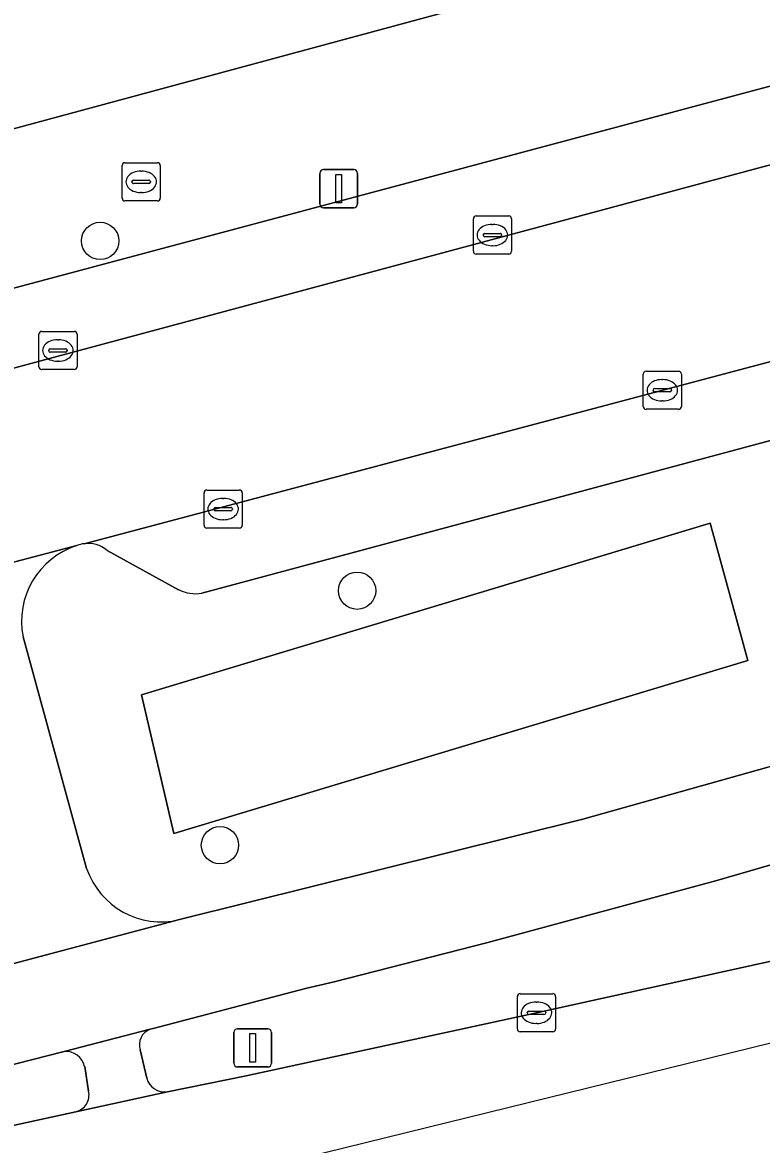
# Model space of a CAD drawing. Extents: x 162542 to 163147, y 380779 to 381521.
# Drawn here: x 162820.63 to 162840.01, y 380831 to 380860.42 of the extents above; entities that cross this region are included whole.
import ezdxf

# ---------------------------------------------------------------- set-up
doc = ezdxf.new("R2010")
doc.units = 0
for name, color, linetype in [('IMGEO_Berm_groen', 7, 'Continuous'), ('IMGEO_Boom', 7, 'Continuous'), ('IMGEO_Brandkraan', 7, 'Continuous'), ('IMGEO_Erf', 7, 'Continuous'), ('IMGEO_Fietspad_gesloten', 7, 'Continuous'), ('IMGEO_Fietspad_open', 7, 'Continuous'), ('IMGEO_Kolk', 7, 'Continuous'), ('IMGEO_Lichtmast', 7, 'Continuous'), ('IMGEO_Parkeervlak_open', 7, 'Continuous'), ('IMGEO_Rijbaan_lokaal_gesloten', 7, 'Continuous'), ('IMGEO_Rijbaan_lokaal_open', 7, 'Continuous'), ('IMGEO_Verkeerseiland_gesloten', 7, 'Continuous'), ('IMGEO_Voetpad_open', 7, 'Continuous')]:
    doc.layers.add(name, color=color, linetype=linetype)

msp = doc.modelspace()

# ---------------------------------------------------------------- linework, layer by layer
at = {"layer": 'IMGEO_Berm_groen'}
for points in [[(162848.643, 380851.717), (162825.337, 380845.46)], [(162824.431, 380832.389), (162826.493, 380832.801), (162834.11, 380834.458), (162855.104, 380839.076), (162875.126, 380843.473), (162879.334, 380844.51), (162880.933, 380844.954), (162897.556, 380849.355)], [(162824.725, 380845.549), (162822.849, 380846.58)], [(162824.753, 380836.9), (162835.328, 380839.535), (162843.043, 380841.7), (162852.243, 380844.428), (162858.476, 380846.342), (162858.593, 380846.517)], [(162862.028, 380844.902), (162854.013, 380842.399), (162846.709, 380840.204), (162838.84, 380837.924), (162832.834, 380836.304), (162828.807, 380835.268), (162828.052, 380835.093), (162824.057, 380834.044), (162823.982, 380834.025)], [(162820.649, 380844.31), (162822.314, 380838.241)], [(162823.721, 380833.482), (162823.89, 380832.741)]]:
    msp.add_lwpolyline(points, dxfattribs=at)
for points in [[(162839.655, 380843.691), (162824.6, 380839.161), (162823.75, 380842.793), (162838.666, 380847.297)], [(162839.655, 380843.691), (162838.666, 380847.297), (162823.75, 380842.793), (162824.6, 380839.161)]]:
    msp.add_lwpolyline(points, close=True, dxfattribs=at)
for centre, radius, start, end in [((162822.352, 380845.993), 0.769, 97.8519, 112.2409), ((162822.351, 380845.991), 0.771, 49.8112, 97.7708), ((162822.682, 380844.725), 2.075, 107.4054, 191.5506), ((162825.161, 380846.397), 0.953, 242.7994, 280.6521), ((162824.267, 380838.905), 2.063, 198.7857, 283.6089), ((162824.127, 380833.621), 0.429, 109.7455, 198.9107), ((162824.36, 380832.872), 0.488, 195.5329, 278.3673)]:
    msp.add_arc(centre, radius, start, end, dxfattribs=at)
at = {"layer": 'IMGEO_Boom'}
for centre in [(162822.669, 380854.692), (162829.407, 380845.522), (162825.81, 380838.851)]:
    msp.add_circle(centre, 0.489, dxfattribs=at)
at = {"layer": 'IMGEO_Brandkraan'}
for p, q in [((162823.244, 380855.815), (162823.244, 380856.667)), ((162823.319, 380856.741), (162824.171, 380856.741)), ((162823.732, 380856.521), (162823.757, 380856.521)), ((162824.245, 380856.667), (162824.245, 380855.815)), ((162823.503, 380856.235), (162823.503, 380856.247)), ((162823.941, 380856.198), (162823.543, 380856.198)), ((162823.546, 380856.284), (162823.944, 380856.284)), ((162823.987, 380856.247), (162823.987, 380856.235)), ((162823.755, 380855.961), (162823.73, 380855.961)), ((162824.171, 380855.741), (162823.319, 380855.741))]:
    msp.add_line(p, q, dxfattribs=at)
for points in [[(162823.244, 380855.815), (162823.244, 380856.667)], [(162823.319, 380856.741), (162824.171, 380856.741)], [(162824.245, 380856.667), (162824.245, 380855.815)], [(162824.171, 380855.741), (162823.319, 380855.741)]]:
    msp.add_lwpolyline(points, dxfattribs=at)
for centre, radius, start, end in [((162823.321, 380856.665), 0.0765, 91.552, 178.448), ((162823.321, 380856.665), 0.0765, 91.552, 178.448), ((162824.169, 380856.665), 0.0765, 1.552, 88.448), ((162824.169, 380856.665), 0.0765, 1.552, 88.448), ((162823.543, 380856.244), 0.0403, 85.8775, 175.7526), ((162823.54, 380856.234), 0.0366, 178.938, 274.7102), ((162823.944, 380856.241), 0.043, 264.8664, 352.4533), ((162823.948, 380856.246), 0.0386, 1.7309, 96.639), ((162823.321, 380855.817), 0.0765, 181.552, 268.448), ((162823.321, 380855.817), 0.0765, 181.552, 268.448), ((162824.169, 380855.817), 0.0765, 271.552, 358.448), ((162824.169, 380855.817), 0.0765, 271.552, 358.448)]:
    msp.add_arc(centre, radius, start, end, dxfattribs=at)
for centre, major_axis, ratio, start_param, end_param in [((162823.731, 380856.241), (-0.387, 0.002), 0.722429, 4.712389, 7.853982), ((162823.756, 380856.241), (-0.39, 0.002), 0.717154, 1.570796, 4.712389)]:
    msp.add_ellipse(centre, major_axis=major_axis, ratio=ratio, start_param=start_param, end_param=end_param, dxfattribs=at)
at = {"layer": 'IMGEO_Erf'}
msp.add_lwpolyline([(162801.458, 380852.514), (162849.901, 380865.605)], dxfattribs=at)
at = {"layer": 'IMGEO_Fietspad_gesloten'}
for points in [[(162864.337, 380848.059), (162861.691, 380847.329), (162858.476, 380846.342), (162852.243, 380844.428), (162843.043, 380841.7), (162835.328, 380839.535), (162824.753, 380836.9), (162817.995, 380835.114), (162815.905, 380834.53), (162815.481, 380834.42), (162810.305, 380833.08), (162802.763, 380831.187), (162796.582, 380829.816)], [(162808.56, 380829.905), (162809.514, 380830.193), (162817.257, 380832.285), (162819.627, 380832.91), (162821.727, 380833.443), (162823.982, 380834.025), (162824.057, 380834.044), (162828.052, 380835.093), (162828.807, 380835.268), (162832.834, 380836.304), (162838.84, 380837.924), (162846.709, 380840.204), (162854.013, 380842.399), (162862.028, 380844.902)]]:
    msp.add_lwpolyline(points, dxfattribs=at)
at = {"layer": 'IMGEO_Fietspad_open'}
for points in [[(162822.061, 380846.705), (162815.415, 380844.96)], [(162822.314, 380838.241), (162820.649, 380844.31)], [(162817.995, 380835.114), (162824.753, 380836.9)], [(162823.982, 380834.025), (162821.727, 380833.443)], [(162823.89, 380832.741), (162823.721, 380833.482)], [(162822.263, 380833.049), (162822.365, 380832.398)], [(162822.033, 380831.864), (162824.431, 380832.389)]]:
    msp.add_lwpolyline(points, dxfattribs=at)
for centre, radius, start, end in [((162822.682, 380844.725), 2.075, 107.4054, 191.5506), ((162824.267, 380838.905), 2.063, 198.7857, 283.6089), ((162824.127, 380833.621), 0.429, 109.7455, 198.9107), ((162821.757, 380832.923), 0.521, 14.008, 93.3547), ((162824.36, 380832.872), 0.488, 195.5329, 278.3673), ((162821.935, 380832.295), 0.442, 282.7752, 13.4845)]:
    msp.add_arc(centre, radius, start, end, dxfattribs=at)
at = {"layer": 'IMGEO_Kolk'}
for p, q in [((162832.529, 380855.346), (162833.381, 380855.346)), ((162832.454, 380854.42), (162832.454, 380855.272)), ((162832.942, 380855.126), (162832.967, 380855.126)), ((162833.455, 380855.272), (162833.455, 380854.42)), ((162832.713, 380854.84), (162832.713, 380854.852)), ((162833.151, 380854.803), (162832.753, 380854.803)), ((162832.756, 380854.889), (162833.154, 380854.889)), ((162833.197, 380854.852), (162833.197, 380854.84)), ((162832.965, 380854.566), (162832.94, 380854.566)), ((162833.381, 380854.346), (162832.529, 380854.346)), ((162821.061, 380851.394), (162821.061, 380852.246)), ((162821.136, 380852.32), (162821.988, 380852.32)), ((162821.549, 380852.1), (162821.574, 380852.1)), ((162822.062, 380852.246), (162822.062, 380851.394)), ((162821.32, 380851.814), (162821.32, 380851.826)), ((162821.758, 380851.777), (162821.36, 380851.777)), ((162821.363, 380851.863), (162821.761, 380851.863)), ((162821.804, 380851.826), (162821.804, 380851.814)), ((162821.572, 380851.54), (162821.547, 380851.54)), ((162821.988, 380851.32), (162821.136, 380851.32)), ((162836.908, 380850.351), (162836.908, 380851.203)), ((162836.983, 380851.277), (162837.835, 380851.277)), ((162837.909, 380851.203), (162837.909, 380850.351)), ((162837.396, 380851.057), (162837.421, 380851.057)), ((162837.167, 380850.771), (162837.167, 380850.783)), ((162837.605, 380850.734), (162837.207, 380850.734)), ((162837.21, 380850.82), (162837.608, 380850.82)), ((162837.651, 380850.783), (162837.651, 380850.771)), ((162837.419, 380850.497), (162837.394, 380850.497)), ((162837.835, 380850.277), (162836.983, 380850.277)), ((162825.393, 380847.236), (162825.393, 380848.088)), ((162825.468, 380848.162), (162826.32, 380848.162)), ((162825.881, 380847.942), (162825.906, 380847.942)), ((162826.394, 380848.088), (162826.394, 380847.236)), ((162825.652, 380847.656), (162825.652, 380847.668)), ((162825.695, 380847.705), (162826.093, 380847.705)), ((162826.136, 380847.668), (162826.136, 380847.656)), ((162826.09, 380847.619), (162825.692, 380847.619)), ((162825.904, 380847.382), (162825.879, 380847.382)), ((162826.32, 380847.162), (162825.468, 380847.162)), ((162833.609, 380834.032), (162833.609, 380834.884)), ((162833.684, 380834.958), (162834.536, 380834.958)), ((162834.097, 380834.738), (162834.122, 380834.738)), ((162834.61, 380834.884), (162834.61, 380834.032)), ((162833.868, 380834.452), (162833.868, 380834.464)), ((162834.306, 380834.415), (162833.908, 380834.415)), ((162833.911, 380834.501), (162834.309, 380834.501)), ((162834.352, 380834.464), (162834.352, 380834.452)), ((162834.12, 380834.178), (162834.095, 380834.178)), ((162834.536, 380833.958), (162833.684, 380833.958))]:
    msp.add_line(p, q, dxfattribs=at)
for points in [[(162832.529, 380855.346), (162833.381, 380855.346)], [(162832.454, 380854.42), (162832.454, 380855.272)], [(162833.455, 380855.272), (162833.455, 380854.42)], [(162833.381, 380854.346), (162832.529, 380854.346)], [(162821.061, 380851.394), (162821.061, 380852.246)], [(162821.136, 380852.32), (162821.988, 380852.32)], [(162822.062, 380852.246), (162822.062, 380851.394)], [(162821.988, 380851.32), (162821.136, 380851.32)], [(162836.908, 380850.351), (162836.908, 380851.203)], [(162836.983, 380851.277), (162837.835, 380851.277)], [(162837.909, 380851.203), (162837.909, 380850.351)], [(162837.835, 380850.277), (162836.983, 380850.277)], [(162825.393, 380847.236), (162825.393, 380848.088)], [(162825.468, 380848.162), (162826.32, 380848.162)], [(162826.394, 380848.088), (162826.394, 380847.236)], [(162826.32, 380847.162), (162825.468, 380847.162)], [(162833.609, 380834.032), (162833.609, 380834.884)], [(162833.684, 380834.958), (162834.536, 380834.958)], [(162834.61, 380834.884), (162834.61, 380834.032)], [(162834.536, 380833.958), (162833.684, 380833.958)]]:
    msp.add_lwpolyline(points, dxfattribs=at)
for centre, radius, start, end in [((162832.531, 380855.27), 0.0765, 91.552, 178.448), ((162832.531, 380855.27), 0.0765, 91.552, 178.448), ((162833.379, 380855.27), 0.0765, 1.552, 88.448), ((162833.379, 380855.27), 0.0765, 1.552, 88.448), ((162832.753, 380854.849), 0.0403, 85.8775, 175.7526), ((162832.75, 380854.839), 0.0366, 178.938, 274.7102), ((162833.154, 380854.846), 0.043, 264.8664, 352.4533), ((162833.158, 380854.851), 0.0386, 1.7309, 96.639), ((162832.531, 380854.422), 0.0765, 181.552, 268.448), ((162832.531, 380854.422), 0.0765, 181.552, 268.448), ((162833.379, 380854.422), 0.0765, 271.552, 358.448), ((162833.379, 380854.422), 0.0765, 271.552, 358.448), ((162821.138, 380852.244), 0.0765, 91.552, 178.448), ((162821.138, 380852.244), 0.0765, 91.552, 178.448), ((162821.986, 380852.244), 0.0765, 1.552, 88.448), ((162821.986, 380852.244), 0.0765, 1.552, 88.448), ((162821.36, 380851.823), 0.0403, 85.8775, 175.7526), ((162821.357, 380851.813), 0.0366, 178.938, 274.7102), ((162821.761, 380851.82), 0.043, 264.8664, 352.4533), ((162821.765, 380851.825), 0.0386, 1.7309, 96.639), ((162821.138, 380851.396), 0.0765, 181.552, 268.448), ((162821.138, 380851.396), 0.0765, 181.552, 268.448), ((162821.986, 380851.396), 0.0765, 271.552, 358.448), ((162821.986, 380851.396), 0.0765, 271.552, 358.448), ((162836.985, 380851.201), 0.0765, 91.552, 178.448), ((162836.985, 380851.201), 0.0765, 91.552, 178.448), ((162837.833, 380851.201), 0.0765, 1.552, 88.448), ((162837.833, 380851.201), 0.0765, 1.552, 88.448), ((162837.207, 380850.78), 0.0403, 85.8775, 175.7526), ((162837.204, 380850.77), 0.0366, 178.938, 274.7102), ((162837.608, 380850.777), 0.043, 264.8664, 352.4533), ((162837.612, 380850.782), 0.0386, 1.7309, 96.639), ((162836.985, 380850.353), 0.0765, 181.552, 268.448), ((162836.985, 380850.353), 0.0765, 181.552, 268.448), ((162837.833, 380850.353), 0.0765, 271.552, 358.448), ((162837.833, 380850.353), 0.0765, 271.552, 358.448), ((162825.47, 380848.086), 0.0765, 91.552, 178.448), ((162825.47, 380848.086), 0.0765, 91.552, 178.448), ((162826.318, 380848.086), 0.0765, 1.552, 88.448), ((162826.318, 380848.086), 0.0765, 1.552, 88.448), ((162825.692, 380847.665), 0.0403, 85.8775, 175.7526), ((162825.689, 380847.655), 0.0366, 178.938, 274.7102), ((162826.093, 380847.662), 0.043, 264.8664, 352.4533), ((162826.097, 380847.667), 0.0386, 1.7309, 96.639), ((162825.47, 380847.238), 0.0765, 181.552, 268.448), ((162825.47, 380847.238), 0.0765, 181.552, 268.448), ((162826.318, 380847.238), 0.0765, 271.552, 358.448), ((162826.318, 380847.238), 0.0765, 271.552, 358.448), ((162833.686, 380834.882), 0.0765, 91.552, 178.448), ((162833.686, 380834.882), 0.0765, 91.552, 178.448), ((162834.534, 380834.882), 0.0765, 1.552, 88.448), ((162834.534, 380834.882), 0.0765, 1.552, 88.448), ((162833.908, 380834.461), 0.0403, 85.8775, 175.7526), ((162833.905, 380834.451), 0.0366, 178.938, 274.7102), ((162834.309, 380834.458), 0.043, 264.8664, 352.4533), ((162834.313, 380834.463), 0.0386, 1.7309, 96.639), ((162833.686, 380834.034), 0.0765, 181.552, 268.448), ((162833.686, 380834.034), 0.0765, 181.552, 268.448), ((162834.534, 380834.034), 0.0765, 271.552, 358.448), ((162834.534, 380834.034), 0.0765, 271.552, 358.448)]:
    msp.add_arc(centre, radius, start, end, dxfattribs=at)
for centre, major_axis, ratio, start_param, end_param in [((162832.941, 380854.846), (-0.387, 0.002), 0.722429, 4.712389, 7.853982), ((162832.966, 380854.846), (-0.39, 0.002), 0.717154, 1.570796, 4.712389), ((162821.548, 380851.82), (-0.387, 0.002), 0.722429, 4.712389, 7.853982), ((162821.573, 380851.82), (-0.39, 0.002), 0.717154, 1.570796, 4.712389), ((162837.395, 380850.777), (-0.387, 0.002), 0.722429, 4.712389, 7.853982), ((162837.42, 380850.777), (-0.39, 0.002), 0.717154, 1.570796, 4.712389), ((162825.88, 380847.662), (-0.387, 0.002), 0.722429, 4.712389, 7.853982), ((162825.905, 380847.662), (-0.39, 0.002), 0.717154, 1.570796, 4.712389), ((162834.096, 380834.458), (-0.387, 0.002), 0.722429, 4.712389, 7.853982), ((162834.121, 380834.458), (-0.39, 0.002), 0.717154, 1.570796, 4.712389)]:
    msp.add_ellipse(centre, major_axis=major_axis, ratio=ratio, start_param=start_param, end_param=end_param, dxfattribs=at)
at = {"layer": 'IMGEO_Lichtmast'}
for p, q in [((162828.529, 380856.562), (162829.319, 380856.562)), ((162829.319, 380856.562), (162828.529, 380856.562)), ((162828.429, 380855.662), (162828.429, 380856.462)), ((162828.429, 380856.462), (162828.429, 380855.662)), ((162829.419, 380856.462), (162829.419, 380855.662)), ((162829.419, 380855.662), (162829.419, 380856.462)), ((162829.319, 380855.562), (162828.529, 380855.562)), ((162828.529, 380855.562), (162829.319, 380855.562)), ((162826.172, 380833.136), (162826.172, 380833.936)), ((162826.172, 380833.936), (162826.172, 380833.136)), ((162826.272, 380834.036), (162827.062, 380834.036)), ((162827.062, 380834.036), (162826.272, 380834.036)), ((162827.162, 380833.936), (162827.162, 380833.136)), ((162827.162, 380833.136), (162827.162, 380833.936)), ((162827.062, 380833.036), (162826.272, 380833.036)), ((162826.272, 380833.036), (162827.062, 380833.036))]:
    msp.add_line(p, q, dxfattribs=at)
for points in [[(162828.849, 380856.437), (162828.999, 380856.437), (162828.999, 380855.687), (162828.849, 380855.687), (162828.849, 380856.437)], [(162826.592, 380833.911), (162826.742, 380833.911), (162826.742, 380833.161), (162826.592, 380833.161), (162826.592, 380833.911)]]:
    msp.add_lwpolyline(points, dxfattribs=at)
for centre, start, end in [((162828.529, 380856.462), 90, 180), ((162828.529, 380856.462), 90, 180), ((162829.319, 380856.462), 0, 90), ((162829.319, 380856.462), 360, 90), ((162828.529, 380855.662), 180, 270), ((162828.529, 380855.662), 180, 270), ((162829.319, 380855.662), 270, 0), ((162829.319, 380855.662), 270, 0), ((162826.272, 380833.936), 90, 180), ((162826.272, 380833.936), 90, 180), ((162827.062, 380833.936), 0, 90), ((162827.062, 380833.936), 360, 90), ((162826.272, 380833.136), 180, 270), ((162826.272, 380833.136), 180, 270), ((162827.062, 380833.136), 270, 0), ((162827.062, 380833.136), 270, 0)]:
    msp.add_arc(centre, 0.1, start, end, dxfattribs=at)
at = {"layer": 'IMGEO_Parkeervlak_open'}
for points in [[(162846.319, 380860.37), (162807.041, 380849.885)], [(162804.841, 380847.179), (162849.414, 380859.155)], [(162850.8, 380854.329), (162850.723, 380854.309), (162822.247, 380846.755)], [(162825.337, 380845.46), (162848.643, 380851.717)], [(162822.849, 380846.58), (162824.725, 380845.549)]]:
    msp.add_lwpolyline(points, dxfattribs=at)
for centre, radius, start, end in [((162822.351, 380845.991), 0.771, 49.8112, 97.7708), ((162825.161, 380846.397), 0.953, 242.7994, 280.6521)]:
    msp.add_arc(centre, radius, start, end, dxfattribs=at)
at = {"layer": 'IMGEO_Rijbaan_lokaal_gesloten'}
for points in [[(162787.736, 380824.925), (162773.468, 380824.421), (162753.989, 380823.721), (162752.754, 380823.675), (162751.742, 380823.6), (162744.848, 380823.062), (162745.654, 380815.695), (162759.589, 380817.5), (162760.598, 380817.635), (162795.7, 380822.173), (162811.563, 380826.614), (162866.805, 380840.194), (162961.021, 380865.351), (162999.415, 380877.602), (163031.826, 380898.727), (163062.369, 380926.22)], [(162931.988, 380858.569), (162897.556, 380849.355), (162880.933, 380844.954), (162879.334, 380844.51), (162875.126, 380843.473), (162855.104, 380839.076), (162834.11, 380834.458), (162826.493, 380832.801), (162824.431, 380832.389), (162822.033, 380831.864), (162819.935, 380831.402), (162817.621, 380830.842), (162813.444, 380829.921), (162808.745, 380828.931), (162803.468, 380827.752), (162794.748, 380825.838)]]:
    msp.add_lwpolyline(points, dxfattribs=at)
at = {"layer": 'IMGEO_Rijbaan_lokaal_open'}
for points in [[(162850.723, 380854.309), (162850.152, 380856.515), (162849.414, 380859.155), (162804.841, 380847.179), (162803.535, 380846.851), (162804.779, 380842.058), (162810.084, 380843.495), (162813.121, 380844.311), (162815.415, 380844.96), (162822.061, 380846.705)], [(162822.247, 380846.755), (162850.723, 380854.309)]]:
    msp.add_lwpolyline(points, dxfattribs=at)
msp.add_arc((162822.352, 380845.993), 0.769, 97.8519, 112.2409, dxfattribs=at)
at = {"layer": 'IMGEO_Verkeerseiland_gesloten'}
for points in [[(162821.727, 380833.443), (162819.627, 380832.91)], [(162822.365, 380832.398), (162822.263, 380833.049)], [(162819.935, 380831.402), (162822.033, 380831.864)]]:
    msp.add_lwpolyline(points, dxfattribs=at)
for centre, radius, start, end in [((162821.757, 380832.923), 0.521, 14.008, 93.3547), ((162821.935, 380832.295), 0.442, 282.7752, 13.4845)]:
    msp.add_arc(centre, radius, start, end, dxfattribs=at)
at = {"layer": 'IMGEO_Voetpad_open'}
for points in [[(162849.901, 380865.605), (162801.458, 380852.514)], [(162807.041, 380849.885), (162846.319, 380860.37)]]:
    msp.add_lwpolyline(points, dxfattribs=at)

doc.saveas('drawing.dxf')
